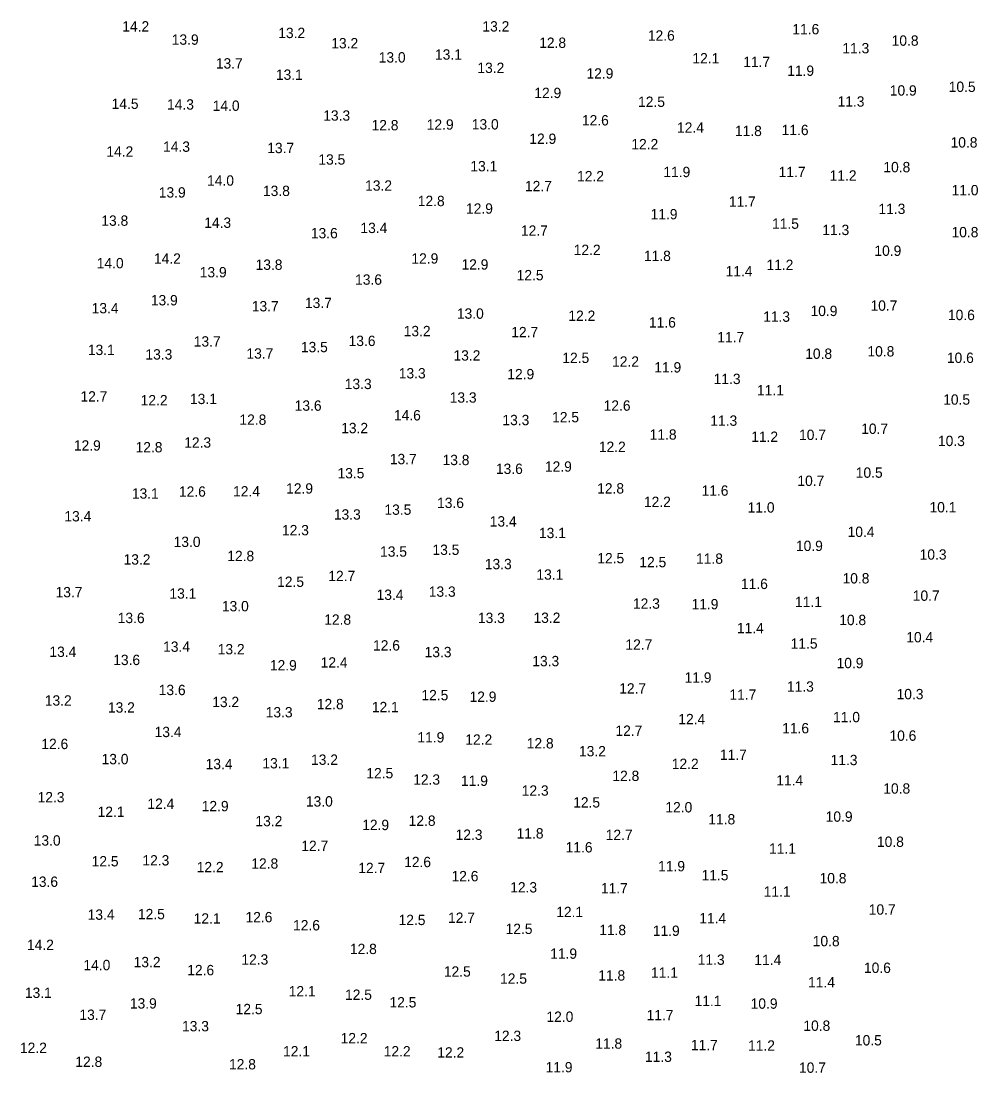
# Model space of a CAD drawing. Extents: x 1023796 to 1112670, y 656573 to 837340.
# Drawn here: x 1109876 to 1110339, y 671170 to 671679 of the extents above; entities that cross this region are included whole.
import ezdxf

# ---------------------------------------------------------------- set-up
doc = ezdxf.new("R2010")
doc.units = 0
doc.layers.add('V-TOPO-SOUN', color=7, linetype='Continuous')

msp = doc.modelspace()

# ---------------------------------------------------------------- texts
at = {"layer": 'V-TOPO-SOUN'}
for s, p in [('14.2 ', (1109924.94, 671674.05)), ('13.2 ', (1110099.2, 671674.05)), ('13.2 ', (1110000.42, 671670.86)), ('12.6 ', (1110179.25, 671669.63)), ('11.6 ', (1110249.15, 671672.69)), ('13.9 ', (1109948.89, 671667.65)), ('13.2 ', (1110026.07, 671665.89)), ('12.8 ', (1110126.67, 671666.13)), ('11.3 ', (1110273.36, 671663.49)), ('10.8 ', (1110297.2, 671667.17)), ('13.0 ', (1110049.03, 671659.04)), ('13.1 ', (1110076.26, 671660.44)), ('12.1 ', (1110200.8, 671658.62)), ('13.7 ', (1109970.22, 671656.14)), ('13.2 ', (1110096.77, 671653.99)), ('11.7 ', (1110225.37, 671656.84)), ('13.1 ', (1109999.27, 671650.67)), ('12.9 ', (1110149.55, 671651.27)), ('11.9 ', (1110246.66, 671652.6)), ('10.9 ', (1110296.3, 671643.04)), ('10.5 ', (1110324.81, 671644.82)), ('12.9 ', (1110124.32, 671641.85)), ('11.3 ', (1110271.02, 671637.71)), ('14.5 ', (1109919.81, 671636.6)), ('14.3 ', (1109946.61, 671636.28)), ('14.0 ', (1109968.71, 671635.66)), ('12.5 ', (1110174.51, 671637.57)), ('13.3 ', (1110022.19, 671630.9)), ('12.6 ', (1110147.33, 671628.6)), ('12.8 ', (1110045.57, 671626.23)), ('12.9 ', (1110072.26, 671626.56)), ('13.0 ', (1110094.06, 671626.64)), ('12.4 ', (1110193.35, 671625.09)), ('11.8 ', (1110221.37, 671623.46)), ('11.6 ', (1110243.98, 671623.92)), ('12.9 ', (1110121.9, 671619.67)), ('10.8 ', (1110325.7, 671617.89)), ('14.2 ', (1109917.25, 671613.5)), ('14.3 ', (1109944.69, 671615.83)), ('13.7 ', (1109995.09, 671615.19)), ('12.2 ', (1110171.26, 671617.06)), ('13.5 ', (1110019.83, 671609.64)), ('13.1 ', (1110093.37, 671606.4)), ('11.9 ', (1110186.75, 671603.59)), ('11.7 ', (1110242.53, 671603.59)), ('10.8 ', (1110293.19, 671605.94)), ('14.0 ', (1109965.99, 671599.45)), ('13.2 ', (1110042.45, 671597.02)), ('12.2 ', (1110145, 671601.57)), ('11.2 ', (1110267.21, 671601.89)), ('13.9 ', (1109942.62, 671593.7)), ('13.8 ', (1109993.03, 671594.44)), ('12.7 ', (1110119.79, 671596.75)), ('11.0 ', (1110326.2, 671594.79)), ('12.8 ', (1110067.93, 671589.55)), ('11.7 ', (1110218.42, 671589.26)), ('12.9 ', (1110091.26, 671585.89)), ('11.9 ', (1110180.57, 671583.17)), ('11.3 ', (1110290.82, 671585.74)), ('13.8 ', (1109914.82, 671580.04)), ('14.3 ', (1109964.6, 671579.04)), ('11.5 ', (1110239.32, 671578.57)), ('13.6 ', (1110016.19, 671573.97)), ('13.4 ', (1110040.18, 671576.51)), ('12.7 ', (1110117.84, 671575.23)), ('11.3 ', (1110263.66, 671575.54)), ('10.8 ', (1110326.17, 671574.47)), ('14.2 ', (1109940.28, 671561.69)), ('12.9 ', (1110064.84, 671561.73)), ('12.2 ', (1110143.38, 671565.91)), ('11.8 ', (1110177.35, 671562.99)), ('10.9 ', (1110288.86, 671565.48)), ('14.0 ', (1109912.6, 671559.47)), ('13.8 ', (1109989.45, 671558.72)), ('12.9 ', (1110089.08, 671558.83)), ('11.2 ', (1110236.64, 671558.65)), ('13.9 ', (1109962.43, 671555.09)), ('13.6 ', (1110037.6, 671551.51)), ('12.5 ', (1110115.77, 671553.66)), ('11.4 ', (1110216.87, 671555.58)), ('13.9 ', (1109938.77, 671541.52)), ('13.4 ', (1109910.14, 671537.67)), ('13.7 ', (1109987.62, 671538.61)), ('13.7 ', (1110013.34, 671540.23)), ('10.9 ', (1110257.95, 671536.36)), ('10.7 ', (1110286.97, 671538.93)), ('13.0 ', (1110086.84, 671535.05)), ('12.2 ', (1110140.79, 671534.01)), ('11.6 ', (1110179.77, 671530.8)), ('11.3 ', (1110235.03, 671533.57)), ('10.6 ', (1110324.44, 671534.39)), ('13.2 ', (1110061.11, 671526.6)), ('12.7 ', (1110113.15, 671526.09)), ('13.7 ', (1109959.54, 671521.59)), ('13.6 ', (1110034.45, 671521.85)), ('11.7 ', (1110212.84, 671523.66)), ('13.1 ', (1109908.3, 671517.49)), ('13.7 ', (1109985.03, 671515.75)), ('13.5 ', (1110011.37, 671518.86)), ('10.8 ', (1110255.38, 671515.64)), ('10.8 ', (1110285.49, 671516.8)), ('13.3 ', (1109936.16, 671515.32)), ('13.2 ', (1110085.2, 671514.8)), ('12.5 ', (1110137.87, 671513.65)), ('12.2 ', (1110161.94, 671511.86)), ('10.6 ', (1110323.93, 671513.67)), ('13.3 ', (1110058.74, 671506.17)), ('12.9 ', (1110111.24, 671505.76)), ('11.9 ', (1110182.37, 671509.05)), ('13.3 ', (1110032.6, 671501.01)), ('11.3 ', (1110211.08, 671503.44)), ('11.1 ', (1110232.05, 671497.99)), ('12.7 ', (1109904.73, 671494.98)), ('12.2 ', (1109933.85, 671493.14)), ('13.1 ', (1109957.7, 671493.75)), ('13.6 ', (1110008.37, 671490.53)), ('13.3 ', (1110083.37, 671494.45)), ('12.6 ', (1110157.85, 671490.54)), ('10.5 ', (1110322.13, 671493.46)), ('14.6 ', (1110056.38, 671485.85)), ('12.8 ', (1109981.64, 671483.73)), ('13.3 ', (1110108.88, 671483.55)), ('12.5 ', (1110132.93, 671484.93)), ('11.3 ', (1110209.47, 671483.25)), ('13.2 ', (1110030.86, 671479.67)), ('11.8 ', (1110180.13, 671476.54)), ('11.2 ', (1110229.23, 671475.46)), ('10.7 ', (1110252.39, 671476.38)), ('10.7 ', (1110282.46, 671479.32)), ('12.9 ', (1109901.54, 671471.24)), ('12.8 ', (1109931.38, 671470.39)), ('12.3 ', (1109954.92, 671472.66)), ('12.2 ', (1110155.53, 671470.59)), ('10.3 ', (1110319.61, 671473.43)), ('13.7 ', (1110054.4, 671464.67)), ('13.8 ', (1110079.91, 671464.21)), ('13.6 ', (1110105.73, 671459.95)), ('12.9 ', (1110129.44, 671461.04)), ('13.5 ', (1110029.08, 671457.82)), ('10.5 ', (1110279.84, 671458.1)), ('12.9 ', (1110004.23, 671450.44)), ('12.8 ', (1110154.71, 671450.47)), ('11.6 ', (1110205.22, 671449.4)), ('10.7 ', (1110251.59, 671454.14)), ('13.1 ', (1109929.59, 671447.99)), ('12.6 ', (1109952.37, 671448.93)), ('12.4 ', (1109978.57, 671449.04)), ('13.5 ', (1110051.8, 671440.17)), ('13.6 ', (1110077.26, 671443.46)), ('12.2 ', (1110177.35, 671443.95)), ('11.0 ', (1110227.53, 671441.25)), ('10.1 ', (1110315.51, 671441.34)), ('13.4 ', (1109896.94, 671436.97)), ('13.3 ', (1110027.32, 671437.85)), ('13.4 ', (1110102.74, 671434.5)), ('12.3 ', (1110002.23, 671430.26)), ('10.4 ', (1110275.89, 671429.46)), ('13.0 ', (1109949.8, 671424.6)), ('13.1 ', (1110126.55, 671428.88)), ('13.5 ', (1110049.69, 671419.9)), ('13.5 ', (1110075.03, 671420.77)), ('10.9 ', (1110250.89, 671422.65)), ('13.2 ', (1109925.57, 671416.09)), ('12.8 ', (1109975.75, 671417.75)), ('13.3 ', (1110100.36, 671413.85)), ('12.5 ', (1110154.79, 671416.7)), ('12.5 ', (1110175.13, 671414.8)), ('11.8 ', (1110202.58, 671416.48)), ('10.3 ', (1110310.74, 671418.48)), ('13.1 ', (1110125.33, 671408.78)), ('12.5 ', (1109999.87, 671405.28)), ('12.7 ', (1110024.64, 671408.08)), ('11.6 ', (1110224.29, 671404.25)), ('10.8 ', (1110273.44, 671406.95)), ('13.7 ', (1109892.68, 671400.26)), ('13.1 ', (1109947.77, 671399.61)), ('13.4 ', (1110048.01, 671399)), ('13.3 ', (1110073.25, 671400.51)), ('10.7 ', (1110307.42, 671398.56)), ('13.0 ', (1109973.14, 671393.47)), ('12.3 ', (1110172.04, 671394.71)), ('11.9 ', (1110200.37, 671394.44)), ('11.1 ', (1110250.44, 671395.54)), ('13.6 ', (1109922.76, 671387.76)), ('12.8 ', (1110022.65, 671386.98)), ('13.3 ', (1110097.04, 671387.79)), ('13.2 ', (1110123.91, 671387.86)), ('10.8 ', (1110271.84, 671386.79)), ('11.4 ', (1110222.35, 671382.89)), ('10.4 ', (1110304.27, 671378.45)), ('13.4 ', (1109944.72, 671373.87)), ('12.6 ', (1110046.28, 671374.49)), ('12.7 ', (1110168.4, 671374.9)), ('11.5 ', (1110248.34, 671375.4)), ('13.4 ', (1109889.69, 671371.4)), ('13.2 ', (1109971.14, 671372.65)), ('13.3 ', (1110071.23, 671371.27)), ('13.6 ', (1109920.57, 671367.45)), ('12.9 ', (1109996.36, 671364.85)), ('12.4 ', (1110020.94, 671366.23)), ('13.3 ', (1110123.33, 671366.9)), ('10.9 ', (1110270.55, 671365.94)), ('11.9 ', (1110197.01, 671358.95)), ('13.6 ', (1109942.59, 671352.91)), ('12.7 ', (1110165.39, 671353.67)), ('11.3 ', (1110246.53, 671354.59)), ('13.2 ', (1109887.47, 671347.83)), ('12.5 ', (1110069.7, 671350.42)), ('12.9 ', (1110092.97, 671349.65)), ('11.7 ', (1110218.72, 671350.67)), ('10.3 ', (1110299.58, 671350.91)), ('13.2 ', (1109918.02, 671344.46)), ('13.2 ', (1109968.47, 671347.1)), ('12.8 ', (1110019.07, 671346.09)), ('12.1 ', (1110045.69, 671344.65)), ('13.3 ', (1109994.35, 671342.14)), ('12.4 ', (1110193.99, 671338.83)), ('11.0 ', (1110268.86, 671339.78)), ('13.4 ', (1109940.6, 671332.59)), ('12.7 ', (1110163.57, 671333.21)), ('11.6 ', (1110244.22, 671334.41)), ('11.9 ', (1110067.76, 671329.99)), ('12.2 ', (1110090.92, 671328.92)), ('10.6 ', (1110296.15, 671330.82)), ('12.6 ', (1109885.79, 671326.79)), ('12.8 ', (1110120.65, 671327.11)), ('13.2 ', (1110145.93, 671323.29)), ('13.0 ', (1109914.93, 671319.47)), ('13.4 ', (1109965.3, 671317.08)), ('13.1 ', (1109992.74, 671317.44)), ('13.2 ', (1110016.29, 671319.18)), ('12.2 ', (1110190.82, 671317.17)), ('11.7 ', (1110214.12, 671321.57)), ('11.3 ', (1110267.65, 671319.02)), ('12.5 ', (1110043.04, 671312.64)), ('12.3 ', (1110065.7, 671309.57)), ('11.9 ', (1110088.84, 671308.98)), ('12.8 ', (1110162.08, 671311.35)), ('11.4 ', (1110241.38, 671309.18)), ('12.3 ', (1110118.23, 671304.24)), ('10.8 ', (1110293.15, 671305.24)), ('12.3 ', (1109883.98, 671301.03)), ('12.4 ', (1109937.12, 671297.86)), ('12.9 ', (1109963.38, 671296.71)), ('13.0 ', (1110013.79, 671298.99)), ('12.5 ', (1110143.11, 671298.52)), ('12.1 ', (1109913.01, 671293.96)), ('12.0 ', (1110187.72, 671296.16)), ('10.9 ', (1110265.28, 671291.64)), ('13.2 ', (1109989.38, 671289.47)), ('12.9 ', (1110041.03, 671287.6)), ('12.8 ', (1110063.52, 671289.66)), ('11.8 ', (1110208.5, 671290.35)), ('12.3 ', (1110086.22, 671282.87)), ('11.8 ', (1110115.76, 671283.52)), ('12.7 ', (1110158.85, 671282.8)), ('13.0 ', (1109882.11, 671280.1)), ('12.7 ', (1110011.58, 671277.48)), ('11.6 ', (1110139.46, 671276.78)), ('10.8 ', (1110290.09, 671279.48)), ('11.1 ', (1110237.89, 671276.17)), ('12.5 ', (1109910.14, 671270.03)), ('12.3 ', (1109934.7, 671270.47)), ('12.2 ', (1109960.96, 671267.19)), ('12.8 ', (1109987.39, 671268.94)), ('12.7 ', (1110039.14, 671266.77)), ('12.6 ', (1110061.33, 671269.66)), ('11.9 ', (1110184.21, 671267.64)), ('12.6 ', (1110084.25, 671262.82)), ('11.5 ', (1110205.21, 671263.27)), ('10.8 ', (1110262.32, 671261.84)), ('13.6 ', (1109880.86, 671260.13)), ('12.3 ', (1110112.63, 671257.4)), ('11.7 ', (1110156.51, 671256.97)), ('11.1 ', (1110235.32, 671255.36)), ('10.7 ', (1110286.12, 671246.67)), ('13.4 ', (1109908.21, 671244.18)), ('12.5 ', (1109932.53, 671244.46)), ('12.1 ', (1109959.5, 671242.34)), ('12.6 ', (1109984.57, 671242.98)), ('12.5 ', (1110058.63, 671241.63)), ('12.7 ', (1110082.56, 671242.69)), ('12.1 ', (1110134.9, 671245.47)), ('11.4 ', (1110204.1, 671242.46)), ('12.6 ', (1110007.59, 671239.05)), ('12.5 ', (1110110.41, 671237.31)), ('11.8 ', (1110155.69, 671236.76)), ('11.9 ', (1110181.64, 671236.41)), ('10.8 ', (1110259.02, 671231.38)), ('14.2 ', (1109878.84, 671229.57)), ('12.8 ', (1110035.09, 671227.6)), ('11.9 ', (1110131.97, 671225.33)), ('13.2 ', (1109930.45, 671221.24)), ('12.3 ', (1109982.58, 671222.49)), ('11.3 ', (1110203.39, 671222.4)), ('11.4 ', (1110230.77, 671222.27)), ('14.0 ', (1109906.17, 671219.8)), ('12.6 ', (1109956.38, 671217.36)), ('12.5 ', (1110080.54, 671216.66)), ('11.1 ', (1110180.77, 671216.13)), ('10.6 ', (1110283.81, 671218.47)), ('12.5 ', (1110107.74, 671213.24)), ('11.8 ', (1110155.24, 671214.77)), ('11.4 ', (1110256.74, 671211.45)), ('13.1 ', (1109877.83, 671206.39)), ('12.1 ', (1110005.47, 671207.14)), ('12.5 ', (1110032.73, 671205.44)), ('13.9 ', (1109928.63, 671201.24)), ('12.5 ', (1110054.23, 671201.76)), ('11.1 ', (1110201.83, 671202.42)), ('10.9 ', (1110228.97, 671201.14)), ('13.7 ', (1109904.21, 671195.75)), ('12.5 ', (1109979.8, 671198.5)), ('12.0 ', (1110130.18, 671194.8)), ('11.7 ', (1110178.62, 671195.57)), ('13.3 ', (1109953.87, 671190.22)), ('10.8 ', (1110254.48, 671190.45)), ('12.3 ', (1110104.91, 671185.54)), ('12.2 ', (1109875.46, 671179.75)), ('12.2 ', (1110030.6, 671184.42)), ('11.8 ', (1110153.78, 671181.81)), ('11.7 ', (1110200.07, 671181.1)), ('11.2 ', (1110227.72, 671180.86)), ('10.5 ', (1110279.43, 671183.39)), ('12.1 ', (1110002.75, 671178.07)), ('12.2 ', (1110051.45, 671178.06)), ('12.2 ', (1110077.35, 671177.51)), ('11.3 ', (1110177.86, 671175.43)), ('12.8 ', (1109902.24, 671173)), ('12.8 ', (1109976.6, 671171.78)), ('11.9 ', (1110129.77, 671170.36)), ('10.7 ', (1110252.37, 671170.14))]:
    msp.add_text(s, height=5, dxfattribs=at).set_placement(p)

doc.saveas('drawing.dxf')
